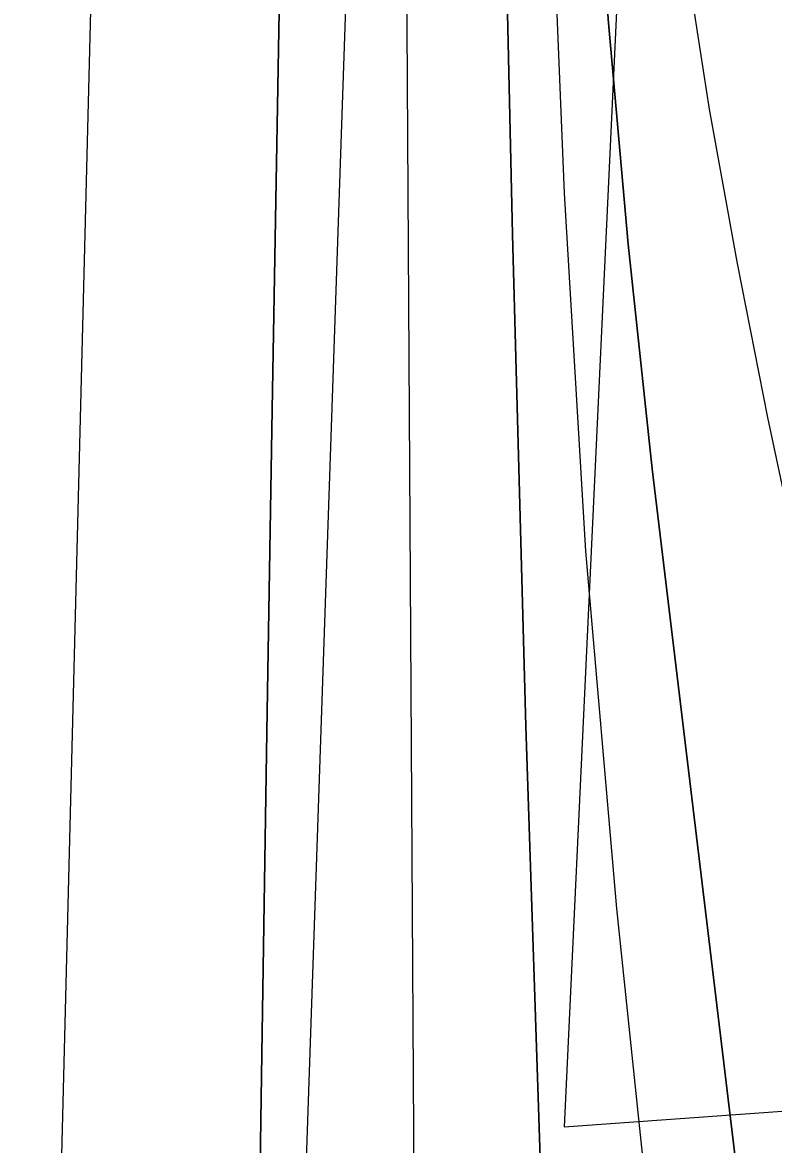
# Model space of a CAD drawing. Extents: x 3313447 to 3351316, y 703786 to 729172.
# Drawn here: x 3324657 to 3324824.6, y 720946.7 to 721197 of the extents above; entities that cross this region are included whole.
import ezdxf

# ---------------------------------------------------------------- set-up
doc = ezdxf.new("R2010")
doc.units = 0
for name, color, linetype in [('V-CHAN-DOCK', 7, 'Continuous'), ('V-TOPO-DPTH', 7, 'Continuous'), ('V-TOPO-MAJR', 7, 'Continuous'), ('V-TOPO-MINR', 7, 'Continuous')]:
    doc.layers.add(name, color=color, linetype=linetype)

msp = doc.modelspace()

# ---------------------------------------------------------------- linework, layer by layer
at = {"layer": 'V-CHAN-DOCK'}
msp.add_line((3324660.64, 719203.66), (3324754.95, 721951.48), dxfattribs=at)
msp.add_lwpolyline([(3325061.12, 721429.36), (3324799.6, 721413.59), (3324777.84, 720950.7), (3324921.76, 720961.02), (3325061.34, 721404.45), (3325061.12, 721429.36)], dxfattribs=at)
at = {"layer": 'V-TOPO-DPTH'}
for points in [[(3324734.26, 721795.74), (3324721.17, 721476.35), (3324719.7, 721437.33), (3324718.4, 721398.29), (3324717.36, 721359.25), (3324716.5, 721320.21), (3324715.26, 721254.51), (3324713.94, 721182.61), (3324712.68, 721110.71), (3324711.5, 721038.81), (3324710.37, 720966.91), (3324704.04, 720547.44)], [(3324704.04, 720547.44), (3324710.37, 720966.91), (3324711.5, 721038.81), (3324712.68, 721110.71), (3324713.94, 721182.61), (3324715.26, 721254.51), (3324716.5, 721320.21), (3324717.36, 721359.25), (3324718.4, 721398.29), (3324719.7, 721437.33), (3324721.17, 721476.35), (3324734.26, 721795.74)], [(3324746.95, 720518.13), (3324741.9, 721344.18), (3324741.89, 721371.43), (3324742.1, 721398.68), (3324742.62, 721425.93), (3324743.37, 721453.18), (3324748.86, 721619.07)], [(3324746.95, 720518.13), (3324741.9, 721344.18), (3324741.89, 721371.43), (3324742.1, 721398.68), (3324742.62, 721425.93), (3324743.37, 721453.18), (3324748.86, 721619.07)], [(3324792.32, 720538.82), (3324783.03, 720711.18), (3324777.64, 720820.78), (3324772.94, 720930.39), (3324769.27, 721040.05), (3324766.3, 721149.74), (3324761.51, 721363.66), (3324761.27, 721381.33), (3324761.23, 721399), (3324761.49, 721416.67), (3324761.96, 721434.34), (3324764.32, 721501.15), (3324766.48, 721552.2)], [(3324766.48, 721552.2), (3324764.32, 721501.15), (3324761.96, 721434.34), (3324761.49, 721416.67), (3324761.23, 721399), (3324761.27, 721381.33), (3324761.51, 721363.66), (3324766.3, 721149.74), (3324769.27, 721040.05), (3324772.94, 720930.39), (3324777.64, 720820.78), (3324783.03, 720711.18), (3324792.32, 720538.82)], [(3324787.02, 721538.21), (3324785.31, 721515.09), (3324783.8, 721491.96), (3324782.58, 721468.81), (3324781.56, 721445.65), (3324780.44, 721415.55), (3324780.21, 721407.43), (3324780.09, 721399.31), (3324780.13, 721391.2), (3324780.27, 721383.08), (3324782.6, 721298.47), (3324784.69, 721248.1), (3324787.7, 721197.8), (3324792.12, 721147.6), (3324797.47, 721097.47), (3324818.55, 720922.92)], [(3324787.02, 721538.21), (3324785.31, 721515.09), (3324783.8, 721491.96), (3324782.58, 721468.81), (3324781.56, 721445.65), (3324780.44, 721415.55), (3324780.21, 721407.43), (3324780.09, 721399.31), (3324780.13, 721391.2), (3324780.27, 721383.08), (3324782.6, 721298.47), (3324784.69, 721248.1), (3324787.7, 721197.8), (3324792.12, 721147.6), (3324797.47, 721097.47), (3324818.55, 720922.92)]]:
    msp.add_lwpolyline(points, dxfattribs=at)
at = {"layer": 'V-TOPO-MAJR'}
msp.add_lwpolyline([(3324656.97, 720538.26), (3324657.73, 720584.17), (3324658.1, 720605.84), (3324659.15, 720662.58), (3324660.28, 720719.33), (3324661.56, 720776.07), (3324662.93, 720832.81), (3324676.77, 721378.81), (3324677.04, 721388.23), (3324677.35, 721397.64), (3324677.72, 721407.05), (3324678.13, 721416.45), (3324679.63, 721448.73), (3324680.82, 721474.27), (3324682.03, 721499.82), (3324683.24, 721525.36), (3324684.46, 721550.9)], dxfattribs=at)
at = {"layer": 'V-TOPO-MINR'}
for points in [[(3324734.26, 721795.74), (3324721.17, 721476.35), (3324719.7, 721437.33), (3324718.4, 721398.29), (3324717.36, 721359.25), (3324716.5, 721320.21), (3324715.26, 721254.51), (3324713.94, 721182.61), (3324712.68, 721110.71), (3324711.5, 721038.81), (3324710.37, 720966.91), (3324704.04, 720547.44)], [(3324746.95, 720518.13), (3324741.9, 721344.18), (3324741.89, 721371.43), (3324742.1, 721398.68), (3324742.62, 721425.93), (3324743.37, 721453.18), (3324748.86, 721619.07)], [(3324871.52, 720893.65), (3324857.24, 720952.82), (3324843.88, 721012.22), (3324823.33, 721108.92), (3324816.51, 721143.25), (3324810.28, 721177.67), (3324804.95, 721212.25), (3324800.22, 721246.92), (3324796.74, 721275.19), (3324794.5, 721295.83), (3324792.65, 721316.5), (3324791.39, 721337.21), (3324790.52, 721357.95), (3324789.57, 721392.78), (3324789.51, 721396.13), (3324789.49, 721399.47), (3324789.54, 721402.81), (3324789.64, 721406.15), (3324790.11, 721418.47), (3324790.54, 721427.96), (3324791.05, 721437.45), (3324791.7, 721446.93), (3324792.44, 721456.4), (3324805.25, 721607.94)], [(3324792.32, 720538.82), (3324783.03, 720711.18), (3324777.64, 720820.78), (3324772.94, 720930.39), (3324769.27, 721040.05), (3324766.3, 721149.74), (3324761.51, 721363.66), (3324761.27, 721381.33), (3324761.23, 721399), (3324761.49, 721416.67), (3324761.96, 721434.34), (3324764.32, 721501.15), (3324766.48, 721552.2)], [(3324847.23, 720503.19), (3324797.92, 720919.71), (3324789.58, 720999.35), (3324782.69, 721079.09), (3324777.96, 721158.99), (3324774.68, 721238.99), (3324770.98, 721373.37), (3324770.75, 721386.26), (3324770.68, 721399.16), (3324770.86, 721412.05), (3324771.21, 721424.94), (3324772.96, 721473.22), (3324774.56, 721510.23), (3324776.5, 721547.22)], [(3324818.55, 720922.92), (3324797.47, 721097.47), (3324792.12, 721147.6), (3324787.7, 721197.8), (3324784.69, 721248.1), (3324782.6, 721298.47), (3324780.27, 721383.08), (3324780.13, 721391.2), (3324780.09, 721399.31), (3324780.21, 721407.43), (3324780.44, 721415.55), (3324781.56, 721445.65), (3324782.58, 721468.81), (3324783.8, 721491.96), (3324785.31, 721515.09), (3324787.02, 721538.21)]]:
    msp.add_lwpolyline(points, dxfattribs=at)

doc.saveas('drawing.dxf')
